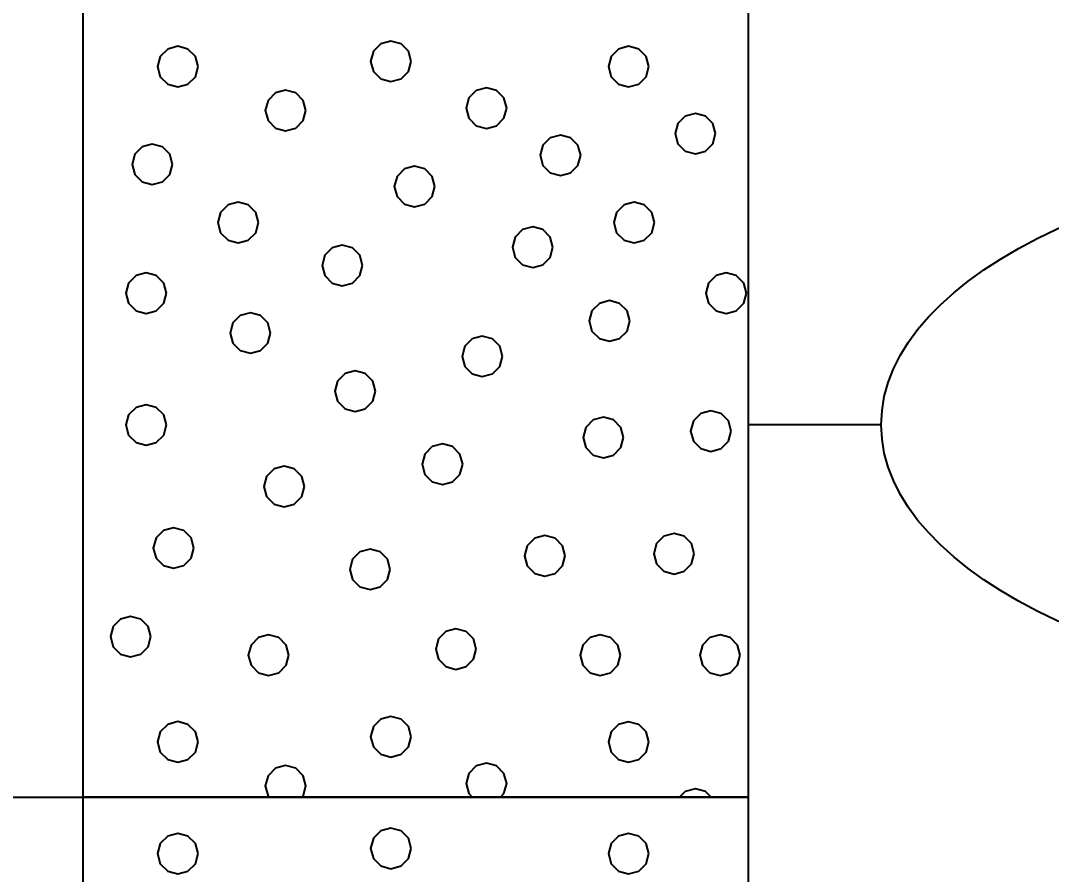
# Model space of a CAD drawing. Extents: x -582 to 653, y -817 to -3.
# Drawn here: x -171.251 to -167.376, y -200.884 to -197.673 of the extents above; entities that cross this region are included whole.
import ezdxf

# ---------------------------------------------------------------- set-up
doc = ezdxf.new("R2010")
doc.units = 0
doc.header["$LTSCALE"] = 0.4
doc.layers.add('27', color=7, linetype='Continuous', lineweight=40)

msp = doc.modelspace()

# ---------------------------------------------------------------- linework, layer by layer
at = {"layer": '27'}
for p, q in [((-168.0156, -199.1929), (-168.5156, -199.1929)), ((-174.783, -200.5929), (-171.0156, -200.5929))]:
    msp.add_line(p, q, dxfattribs=at)
for points in [[(-171.0156, -195.0929), (-168.5156, -195.0929), (-168.5156, -200.5929), (-171.0156, -200.5929)], [(-170.5837, -197.8455), (-170.5939, -197.8074), (-170.6218, -197.7796), (-170.6599, -197.7693), (-170.698, -197.7796), (-170.7259, -197.8074), (-170.7361, -197.8455), (-170.7259, -197.8836), (-170.698, -197.9115), (-170.6599, -197.9217), (-170.6218, -197.9115), (-170.5939, -197.8836)], [(-169.7827, -197.826), (-169.7929, -197.7879), (-169.8208, -197.76), (-169.8589, -197.7498), (-169.897, -197.76), (-169.9249, -197.7879), (-169.9351, -197.826), (-169.9249, -197.8641), (-169.897, -197.8919), (-169.8589, -197.9022), (-169.8208, -197.8919), (-169.7929, -197.8641)], [(-168.8891, -197.8456), (-168.8993, -197.8075), (-168.9272, -197.7796), (-168.9653, -197.7694), (-169.0034, -197.7796), (-169.0313, -197.8075), (-169.0415, -197.8456), (-169.0313, -197.8837), (-169.0034, -197.9116), (-168.9653, -197.9218), (-168.9272, -197.9116), (-168.8993, -197.8837)], [(-170.1788, -198.0108), (-170.189, -197.9727), (-170.2169, -197.9448), (-170.255, -197.9346), (-170.2931, -197.9448), (-170.321, -197.9727), (-170.3312, -198.0108), (-170.321, -198.0489), (-170.2931, -198.0768), (-170.255, -198.087), (-170.2169, -198.0768), (-170.189, -198.0489)], [(-169.4237, -198.0018), (-169.4339, -197.9637), (-169.4618, -197.9358), (-169.4999, -197.9256), (-169.538, -197.9358), (-169.5659, -197.9637), (-169.5761, -198.0018), (-169.5659, -198.0399), (-169.538, -198.0678), (-169.4999, -198.078), (-169.4618, -198.0678), (-169.4339, -198.0399)], [(-168.6382, -198.0977), (-168.6484, -198.0596), (-168.6763, -198.0317), (-168.7144, -198.0215), (-168.7525, -198.0317), (-168.7804, -198.0596), (-168.7906, -198.0977), (-168.7804, -198.1358), (-168.7525, -198.1637), (-168.7144, -198.1739), (-168.6763, -198.1637), (-168.6484, -198.1358)], [(-169.1455, -198.1791), (-169.1557, -198.141), (-169.1836, -198.1131), (-169.2217, -198.1029), (-169.2598, -198.1131), (-169.2877, -198.141), (-169.2979, -198.1791), (-169.2877, -198.2172), (-169.2598, -198.2451), (-169.2217, -198.2553), (-169.1836, -198.2451), (-169.1557, -198.2172)], [(-170.6799, -198.2134), (-170.6901, -198.1753), (-170.718, -198.1474), (-170.7561, -198.1372), (-170.7942, -198.1474), (-170.8221, -198.1753), (-170.8323, -198.2134), (-170.8221, -198.2515), (-170.7942, -198.2794), (-170.7561, -198.2896), (-170.718, -198.2794), (-170.6901, -198.2515)], [(-169.6938, -198.2966), (-169.704, -198.2585), (-169.7319, -198.2306), (-169.77, -198.2204), (-169.8081, -198.2306), (-169.836, -198.2585), (-169.8462, -198.2966), (-169.836, -198.3347), (-169.8081, -198.3626), (-169.77, -198.3728), (-169.7319, -198.3626), (-169.704, -198.3347)], [(-170.357, -198.4321), (-170.3672, -198.394), (-170.3951, -198.3661), (-170.4332, -198.3559), (-170.4713, -198.3661), (-170.4992, -198.394), (-170.5094, -198.4321), (-170.4992, -198.4702), (-170.4713, -198.498), (-170.4332, -198.5083), (-170.3951, -198.498), (-170.3672, -198.4702)], [(-168.8683, -198.4321), (-168.8785, -198.394), (-168.9064, -198.3661), (-168.9445, -198.3559), (-168.9826, -198.3661), (-169.0105, -198.394), (-169.0207, -198.4321), (-169.0105, -198.4702), (-168.9826, -198.498), (-168.9445, -198.5083), (-168.9064, -198.498), (-168.8785, -198.4702)], [(-169.2497, -198.5249), (-169.2599, -198.4868), (-169.2878, -198.4589), (-169.3259, -198.4487), (-169.364, -198.4589), (-169.3919, -198.4868), (-169.4021, -198.5249), (-169.3919, -198.563), (-169.364, -198.5908), (-169.3259, -198.6011), (-169.2878, -198.5908), (-169.2599, -198.563)], [(-169.9654, -198.5935), (-169.9756, -198.5554), (-170.0035, -198.5275), (-170.0416, -198.5173), (-170.0797, -198.5275), (-170.1076, -198.5554), (-170.1178, -198.5935), (-170.1076, -198.6316), (-170.0797, -198.6595), (-170.0416, -198.6697), (-170.0035, -198.6595), (-169.9756, -198.6316)], [(-170.7028, -198.6977), (-170.713, -198.6596), (-170.7409, -198.6318), (-170.779, -198.6215), (-170.8171, -198.6318), (-170.845, -198.6596), (-170.8552, -198.6977), (-170.845, -198.7358), (-170.8171, -198.7637), (-170.779, -198.7739), (-170.7409, -198.7637), (-170.713, -198.7358)], [(-168.5225, -198.6977), (-168.5328, -198.6596), (-168.5606, -198.6318), (-168.5987, -198.6215), (-168.6368, -198.6318), (-168.6647, -198.6596), (-168.6749, -198.6977), (-168.6647, -198.7358), (-168.6368, -198.7637), (-168.5987, -198.7739), (-168.5606, -198.7637), (-168.5328, -198.7358)], [(-168.9611, -198.802), (-168.9713, -198.7639), (-168.9992, -198.736), (-169.0373, -198.7258), (-169.0754, -198.736), (-169.1033, -198.7639), (-169.1135, -198.802), (-169.1033, -198.8401), (-169.0754, -198.868), (-169.0373, -198.8782), (-168.9992, -198.868), (-168.9713, -198.8401)], [(-170.3112, -198.8478), (-170.3214, -198.8097), (-170.3493, -198.7818), (-170.3874, -198.7716), (-170.4255, -198.7818), (-170.4534, -198.8097), (-170.4636, -198.8478), (-170.4534, -198.8859), (-170.4255, -198.9137), (-170.3874, -198.924), (-170.3493, -198.9137), (-170.3214, -198.8859)], [(-169.4391, -198.9355), (-169.4493, -198.8974), (-169.4772, -198.8695), (-169.5153, -198.8593), (-169.5534, -198.8695), (-169.5813, -198.8974), (-169.5915, -198.9355), (-169.5813, -198.9736), (-169.5534, -199.0015), (-169.5153, -199.0117), (-169.4772, -199.0015), (-169.4493, -198.9736)], [(-169.9171, -199.0664), (-169.9273, -199.0283), (-169.9552, -199.0004), (-169.9933, -198.9902), (-170.0314, -199.0004), (-170.0593, -199.0283), (-170.0695, -199.0664), (-170.0593, -199.1045), (-170.0314, -199.1324), (-169.9933, -199.1426), (-169.9552, -199.1324), (-169.9273, -199.1045)], [(-170.7028, -199.1935), (-170.713, -199.1554), (-170.7409, -199.1276), (-170.779, -199.1173), (-170.8171, -199.1276), (-170.845, -199.1554), (-170.8552, -199.1935), (-170.845, -199.2316), (-170.8171, -199.2595), (-170.779, -199.2697), (-170.7409, -199.2595), (-170.713, -199.2316)], [(-168.984, -199.2406), (-168.9942, -199.2025), (-169.0221, -199.1746), (-169.0602, -199.1644), (-169.0983, -199.1746), (-169.1262, -199.2025), (-169.1364, -199.2406), (-169.1262, -199.2787), (-169.0983, -199.3066), (-169.0602, -199.3168), (-169.0221, -199.3066), (-168.9942, -199.2787)], [(-168.5798, -199.2164), (-168.59, -199.1783), (-168.6179, -199.1504), (-168.656, -199.1402), (-168.6941, -199.1504), (-168.7219, -199.1783), (-168.7322, -199.2164), (-168.7219, -199.2545), (-168.6941, -199.2824), (-168.656, -199.2926), (-168.6179, -199.2824), (-168.59, -199.2545)], [(-169.5891, -199.341), (-169.5993, -199.3029), (-169.6272, -199.275), (-169.6653, -199.2648), (-169.7034, -199.275), (-169.7313, -199.3029), (-169.7415, -199.341), (-169.7313, -199.3791), (-169.7034, -199.407), (-169.6653, -199.4172), (-169.6272, -199.407), (-169.5993, -199.3791)], [(-170.1841, -199.4249), (-170.1943, -199.3868), (-170.2222, -199.3589), (-170.2603, -199.3487), (-170.2984, -199.3589), (-170.3263, -199.3868), (-170.3365, -199.4249), (-170.3263, -199.463), (-170.2984, -199.4909), (-170.2603, -199.5011), (-170.2222, -199.4909), (-170.1943, -199.463)], [(-170.5998, -199.6563), (-170.61, -199.6182), (-170.6379, -199.5903), (-170.676, -199.5801), (-170.7141, -199.5903), (-170.742, -199.6182), (-170.7522, -199.6563), (-170.742, -199.6944), (-170.7141, -199.7223), (-170.676, -199.7325), (-170.6379, -199.7223), (-170.61, -199.6944)], [(-168.7183, -199.6779), (-168.7285, -199.6398), (-168.7564, -199.6119), (-168.7945, -199.6017), (-168.8326, -199.6119), (-168.8605, -199.6398), (-168.8707, -199.6779), (-168.8605, -199.716), (-168.8326, -199.7439), (-168.7945, -199.7541), (-168.7564, -199.7439), (-168.7285, -199.716)], [(-169.2039, -199.6855), (-169.2142, -199.6474), (-169.242, -199.6195), (-169.2801, -199.6093), (-169.3182, -199.6195), (-169.3461, -199.6474), (-169.3563, -199.6855), (-169.3461, -199.7236), (-169.3182, -199.7515), (-169.2801, -199.7617), (-169.242, -199.7515), (-169.2142, -199.7236)], [(-169.8612, -199.7364), (-169.8714, -199.6983), (-169.8993, -199.6704), (-169.9374, -199.6602), (-169.9755, -199.6704), (-170.0034, -199.6983), (-170.0136, -199.7364), (-170.0034, -199.7745), (-169.9755, -199.8024), (-169.9374, -199.8126), (-169.8993, -199.8024), (-169.8714, -199.7745)], [(-170.7613, -199.9894), (-170.7715, -199.9513), (-170.7994, -199.9234), (-170.8375, -199.9132), (-170.8756, -199.9234), (-170.9034, -199.9513), (-170.9137, -199.9894), (-170.9034, -200.0275), (-170.8756, -200.0554), (-170.8375, -200.0656), (-170.7994, -200.0554), (-170.7715, -200.0275)], [(-170.2426, -200.0593), (-170.2528, -200.0212), (-170.2807, -199.9933), (-170.3188, -199.9831), (-170.3569, -199.9933), (-170.3848, -200.0212), (-170.395, -200.0593), (-170.3848, -200.0974), (-170.3569, -200.1253), (-170.3188, -200.1355), (-170.2807, -200.1253), (-170.2528, -200.0974)], [(-169.5383, -200.0364), (-169.5485, -199.9983), (-169.5764, -199.9704), (-169.6145, -199.9602), (-169.6526, -199.9704), (-169.6805, -199.9983), (-169.6907, -200.0364), (-169.6805, -200.0745), (-169.6526, -200.1024), (-169.6145, -200.1126), (-169.5764, -200.1024), (-169.5485, -200.0745)], [(-168.9955, -200.0593), (-169.0057, -200.0212), (-169.0336, -199.9933), (-169.0717, -199.9831), (-169.1098, -199.9933), (-169.1376, -200.0212), (-169.1479, -200.0593), (-169.1376, -200.0974), (-169.1098, -200.1253), (-169.0717, -200.1355), (-169.0336, -200.1253), (-169.0057, -200.0974)], [(-168.5454, -200.0593), (-168.5556, -200.0212), (-168.5835, -199.9933), (-168.6216, -199.9831), (-168.6597, -199.9933), (-168.6876, -200.0212), (-168.6978, -200.0593), (-168.6876, -200.0974), (-168.6597, -200.1253), (-168.6216, -200.1355), (-168.5835, -200.1253), (-168.5556, -200.0974)], [(-169.7827, -200.366), (-169.7929, -200.3279), (-169.8208, -200.3), (-169.8589, -200.2898), (-169.897, -200.3), (-169.9249, -200.3279), (-169.9351, -200.366), (-169.9249, -200.4041), (-169.897, -200.4319), (-169.8589, -200.4422), (-169.8208, -200.4319), (-169.7929, -200.4041)], [(-170.5837, -200.3855), (-170.5939, -200.3474), (-170.6218, -200.3196), (-170.6599, -200.3093), (-170.698, -200.3196), (-170.7259, -200.3474), (-170.7361, -200.3855), (-170.7259, -200.4236), (-170.698, -200.4515), (-170.6599, -200.4617), (-170.6218, -200.4515), (-170.5939, -200.4236)], [(-168.8891, -200.3856), (-168.8993, -200.3475), (-168.9272, -200.3196), (-168.9653, -200.3094), (-169.0034, -200.3196), (-169.0313, -200.3475), (-169.0415, -200.3856), (-169.0313, -200.4237), (-169.0034, -200.4516), (-168.9653, -200.4618), (-168.9272, -200.4516), (-168.8993, -200.4237)], [(-170.189, -200.5889), (-170.1788, -200.5508), (-170.189, -200.5127), (-170.2169, -200.4848), (-170.255, -200.4746), (-170.2931, -200.4848), (-170.321, -200.5127), (-170.3312, -200.5508), (-170.321, -200.5889), (-170.317, -200.5929), (-170.193, -200.5929)], [(-169.4339, -200.5799), (-169.4237, -200.5418), (-169.4339, -200.5037), (-169.4618, -200.4758), (-169.4999, -200.4656), (-169.538, -200.4758), (-169.5659, -200.5037), (-169.5761, -200.5418), (-169.5659, -200.5799), (-169.5529, -200.5929), (-169.4469, -200.5929)], [(-168.6763, -200.5717), (-168.7144, -200.5615), (-168.7525, -200.5717), (-168.7737, -200.5929), (-168.6551, -200.5929)], [(-171.0156, -200.5929), (-168.5156, -200.5929), (-168.5156, -215.5929), (-171.0156, -215.5929)], [(-169.7827, -200.786), (-169.7929, -200.7479), (-169.8208, -200.72), (-169.8589, -200.7098), (-169.897, -200.72), (-169.9249, -200.7479), (-169.9351, -200.786), (-169.9249, -200.8241), (-169.897, -200.8519), (-169.8589, -200.8622), (-169.8208, -200.8519), (-169.7929, -200.8241)], [(-170.5837, -200.8055), (-170.5939, -200.7674), (-170.6218, -200.7396), (-170.6599, -200.7293), (-170.698, -200.7396), (-170.7259, -200.7674), (-170.7361, -200.8055), (-170.7259, -200.8436), (-170.698, -200.8715), (-170.6599, -200.8817), (-170.6218, -200.8715), (-170.5939, -200.8436)], [(-168.8891, -200.8056), (-168.8993, -200.7675), (-168.9272, -200.7396), (-168.9653, -200.7294), (-169.0034, -200.7396), (-169.0313, -200.7675), (-169.0415, -200.8056), (-169.0313, -200.8437), (-169.0034, -200.8716), (-168.9653, -200.8818), (-168.9272, -200.8716), (-168.8993, -200.8437)]]:
    msp.add_lwpolyline(points, close=True, dxfattribs=at)
msp.add_ellipse((-165.7583, -199.1929), major_axis=(2.2574, 0), ratio=0.461538, dxfattribs=at)

doc.saveas('drawing.dxf')
